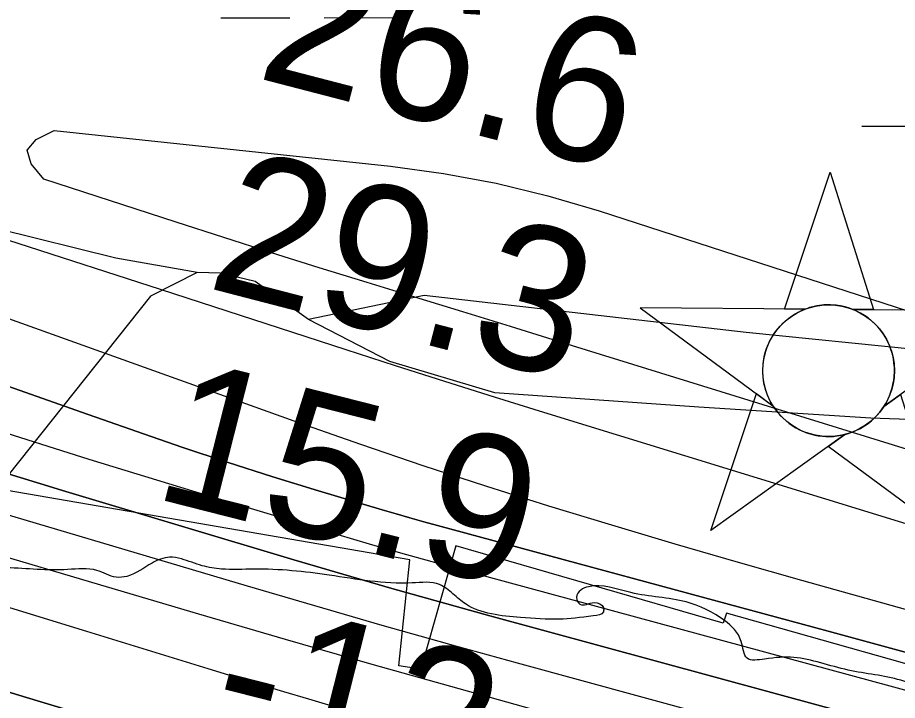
# Model space of a CAD drawing. Extents: x 3329297 to 3367176, y 649250 to 674653.
# Drawn here: x 3334195.7 to 3334603.9, y 671669.2 to 671985.9 of the extents above; entities that cross this region are included whole.
import ezdxf

# ---------------------------------------------------------------- set-up
doc = ezdxf.new("R2010")
doc.units = 0
for name, color, linetype in [('V-CHAN-NAID', 7, 'Continuous'), ('V-RIVR-EDGE', 7, 'Continuous'), ('V-RIVR-RANG', 7, 'Continuous'), ('V-RRAP-RVMT', 7, 'Continuous'), ('V-SITE-VEGE', 7, 'Continuous'), ('V-TOPO-DPTH', 7, 'Continuous'), ('V-TOPO-MAJR', 7, 'Continuous'), ('V-TOPO-MINR', 7, 'Continuous'), ('V-TOPO-WATR', 7, 'Continuous'), ('V-WETL-SWMP', 7, 'Continuous')]:
    doc.layers.add(name, color=color, linetype=linetype)

msp = doc.modelspace()

# ---------------------------------------------------------------- linework, layer by layer
at = {"layer": 'V-CHAN-NAID'}
for points in [[(3334561.05, 671850.66), (3334551.47, 671850.72), (3334572.59, 671914.21), (3334592.82, 671850.43), (3334583.23, 671850.5), (3334581.65, 671851.08), (3334579.56, 671851.7), (3334577.52, 671852.15), (3334575.48, 671852.46), (3334574.31, 671852.57), (3334572.78, 671852.65), (3334571.06, 671852.65), (3334569.69, 671852.58), (3334567.78, 671852.38), (3334566.42, 671852.16), (3334564.63, 671851.78), (3334563.1, 671851.36), (3334562.07, 671851.02)], [(3334561.05, 671850.66), (3334484.56, 671851.2), (3334546.13, 671805.8), (3334545.01, 671807.71), (3334544.2, 671809.34), (3334543.38, 671811.3), (3334542.68, 671813.36), (3334542.32, 671814.68), (3334541.96, 671816.31), (3334541.71, 671817.75), (3334541.52, 671819.35), (3334541.42, 671821.09), (3334541.4, 671822.67), (3334541.51, 671824.74), (3334541.69, 671826.36), (3334542.09, 671828.56), (3334542.57, 671830.49), (3334543.17, 671832.37), (3334543.83, 671834.05), (3334544.55, 671835.64), (3334545.37, 671837.17), (3334546.43, 671838.91), (3334547.46, 671840.38), (3334548.46, 671841.65), (3334549.46, 671842.8), (3334550.77, 671844.13), (3334551.82, 671845.1), (3334553.54, 671846.5), (3334554.75, 671847.37), (3334556.44, 671848.44), (3334558.17, 671849.38), (3334559.61, 671850.06)], [(3334583.23, 671850.5), (3334659.72, 671849.96), (3334597.52, 671805.43), (3334598.43, 671806.92), (3334599.41, 671808.77), (3334600.12, 671810.36), (3334600.86, 671812.31), (3334601.41, 671814.1), (3334601.8, 671815.73), (3334602.17, 671817.74), (3334602.35, 671819.32), (3334602.48, 671821.52), (3334602.45, 671823.59), (3334602.26, 671825.81), (3334601.99, 671827.56), (3334601.5, 671829.8), (3334600.86, 671831.94), (3334600.11, 671833.92), (3334599.46, 671835.36), (3334598.46, 671837.28), (3334597.39, 671839), (3334596.18, 671840.7), (3334594.92, 671842.24), (3334593.65, 671843.61), (3334592.01, 671845.14), (3334590.27, 671846.55), (3334588.59, 671847.73), (3334586.7, 671848.86), (3334585.23, 671849.62)], [(3334579.49, 671792.53), (3334517.28, 671748.01), (3334538.41, 671811.49), (3334546.13, 671805.8), (3334546.76, 671804.84), (3334548.15, 671802.98), (3334549.36, 671801.56), (3334550.82, 671800.06), (3334552.21, 671798.81), (3334553.67, 671797.65), (3334555.07, 671796.66), (3334556.75, 671795.63), (3334558.46, 671794.72), (3334560.25, 671793.91), (3334561.7, 671793.35), (3334563.33, 671792.82), (3334565.55, 671792.26), (3334567.08, 671791.97), (3334569.11, 671791.71), (3334570.65, 671791.61), (3334572.51, 671791.59), (3334574.2, 671791.66), (3334575.91, 671791.84), (3334577.81, 671792.15)], [(3334597.52, 671805.43), (3334605.31, 671811.02), (3334625.54, 671747.24), (3334571.69, 671786.95), (3334579.49, 671792.53), (3334581.15, 671793), (3334582.77, 671793.56), (3334584.92, 671794.48), (3334586.66, 671795.36), (3334588.52, 671796.48), (3334590.26, 671797.69), (3334591.81, 671798.93), (3334593.1, 671800.1), (3334594.49, 671801.52), (3334595.69, 671802.92), (3334596.81, 671804.4)]]:
    msp.add_lwpolyline(points, close=True, dxfattribs=at)
msp.add_circle((3334571.94, 671822.12), 30.54, dxfattribs=at)
at = {"layer": 'V-RIVR-EDGE'}
msp.add_spline([(3339166.35, 669632.45), (3339148.52, 669636.37), (3339138.83, 669636.78), (3339122.94, 669641.48), (3339105.12, 669646.95), (3339096.99, 669652.01), (3339093.12, 669656.29), (3339089.26, 669664.44), (3339086.56, 669669.1), (3339078.82, 669674.94), (3339053.64, 669688.18), (3339028.47, 669702.21), (3339020.72, 669706.49), (3339018, 669704.17), (3339012.57, 669704.57), (3339008.7, 669708.07), (3339008.32, 669710.4), (3339007.94, 669713.12), (3339007.56, 669715.06), (3338988.58, 669723.63), (3338974.64, 669732.59), (3338973.09, 669734.53), (3338972.71, 669738.02), (3338974.27, 669740.35), (3338974.28, 669743.84), (3338966.94, 669753.94), (3338965.01, 669758.6), (3338963.85, 669760.54), (3338956.49, 669764.43), (3338944.87, 669769.5), (3338928.21, 669778.08), (3338920.86, 669785.07), (3338906.56, 669803.34), (3338897.28, 669814.22), (3338888, 669824.71), (3338880.26, 669833.26), (3338874.07, 669838.71), (3338867.87, 669840.27), (3338862.06, 669843), (3338858.57, 669843.01), (3338858.58, 669844.95), (3338858.24, 669867.83), (3338860.58, 669870.93), (3338861.75, 669873.25), (3338861.76, 669876.35), (3338860.21, 669879.46), (3338854.02, 669882.58), (3338849.02, 669903.14), (3338843.63, 669917.51), (3338832.81, 669931.11), (3338822.75, 669940.83), (3338804.56, 669955.22), (3338800.68, 669956.78), (3338796.03, 669956.79), (3338788.66, 669955.26), (3338782.44, 669952.17), (3338775.47, 669955.68), (3338770.44, 669960.35), (3338765.41, 669965.01), (3338754.18, 669972.41), (3338742.57, 669981.36), (3338728.24, 669988.76), (3338714.68, 669995), (3338701.13, 670003.56), (3338693.4, 670012.11), (3338687.99, 670020.27), (3338682.59, 670033.47), (3338677.18, 670040.46), (3338665.17, 670046.31), (3338655.1, 670048.66), (3338655.48, 670045.95), (3338653.54, 670045.56), (3338643.46, 670046.36), (3338635.32, 670050.26), (3338633, 670052.98), (3338626.41, 670055.33), (3338615.17, 670057.29), (3338608.97, 670058.08), (3338601.61, 670062.76), (3338592.32, 670069.37), (3338582.25, 670071.72), (3338574.11, 670074.46), (3338568.3, 670078.74), (3338562.5, 670084.57), (3338561.34, 670087.67), (3338554.75, 670088.85), (3338551.26, 670089.25), (3338548.94, 670091.97), (3338544.31, 670098.58), (3338517.19, 670108.73), (3338513.32, 670111.84), (3338511.39, 670115.72), (3338497.82, 670118.86), (3338480, 670125.88), (3338471.48, 670130.17), (3338466.45, 670134.83), (3338451.73, 670140.3), (3338441.26, 670142.65), (3338438.16, 670142.27), (3338431.18, 670145.39), (3338420.34, 670150.07), (3338407.93, 670152.43), (3338393.21, 670156.73), (3338378.49, 670165.69), (3338345.2, 670189.43), (3338316.55, 670206.56), (3338280.93, 670231.47), (3338237.55, 670254.45), (3338210.45, 670270.81), (3338182.57, 670289.88), (3338148.9, 670317.5), (3338126.07, 670336.94), (3338116.01, 670348.22), (3338106.73, 670356.77), (3338093.56, 670363.78), (3338076.9, 670368.87), (3338057.53, 670376.28), (3338042.81, 670383.3), (3338026.54, 670392.65), (3338007.18, 670402.39), (3337994, 670405.52), (3337971.52, 670413.34), (3337948.66, 670420.76), (3337916.51, 670434.03), (3337912.65, 670440.63), (3337911.11, 670448.78), (3337908.8, 670453.82), (3337904.54, 670455.77), (3337890.98, 670459.68), (3337883.62, 670464.74), (3337879.36, 670466.69), (3337872.38, 670467.1), (3337862.68, 670467.12), (3337849.88, 670465.99), (3337839.8, 670463.69), (3337826.22, 670462.56), (3337810.72, 670465.7), (3337802.19, 670469.21), (3337788.25, 670478.16), (3337779.73, 670480.51), (3337774.3, 670481.69), (3337768.89, 670486.74), (3337764.63, 670490.63), (3337755.72, 670494.92), (3337749.13, 670496.88), (3337745.26, 670497.27), (3337740.6, 670495.35), (3337738.66, 670496.13), (3337735.18, 670499.24), (3337729.76, 670503.52), (3337724.73, 670508.18), (3337720.08, 670512.07), (3337706.13, 670514.43), (3337677.86, 670531.18), (3337643.77, 670545.22), (3337600.78, 670567.05), (3337560.1, 670585.37), (3337510.14, 670611.87), (3337463.28, 670636.42), (3337442.36, 670644.22), (3337416.78, 670652.43), (3337405.55, 670657.5), (3337401.68, 670661.39), (3337400.13, 670663.33), (3337395.49, 670665.67), (3337388.89, 670666.07), (3337376.88, 670670.76), (3337362.94, 670677.77), (3337340.87, 670690.62), (3337309.5, 670706.99), (3337291.29, 670714.79), (3337276.18, 670722.97), (3337252.56, 670736.99), (3337220.04, 670756.85), (3337154.99, 670798.5), (3337124.41, 670821.07), (3337111.24, 670827.31), (3337094.19, 670832.78), (3337075.97, 670836.7), (3337050.39, 670842.59), (3337028.69, 670849.62), (3337007.78, 670860.53), (3336991.89, 670867.94), (3336983.37, 670871.06), (3336969.03, 670873.42), (3336939.95, 670875.43), (3336901.97, 670884.45), (3336863.6, 670895.79), (3336821.37, 670910.63), (3336786.5, 670926.23), (3336740.02, 670949.61), (3336682.31, 670976.12), (3336635.44, 670997.18), (3336603.68, 671013.55), (3336585.47, 671022.51), (3336583.15, 671026.4), (3336580.06, 671031.06), (3336576.19, 671034.56), (3336549.46, 671045.09), (3336500.24, 671058.01), (3336451.41, 671070.16), (3336425.44, 671074.49), (3336399.85, 671076.49), (3336361.07, 671078.91), (3336337.43, 671082.85), (3336313.4, 671088.34), (3336290.92, 671094.6), (3336280.46, 671097.34), (3336275.41, 671097.35), (3336257.58, 671097.39), (3336194.82, 671123.92), (3336129.35, 671154.33), (3336078.61, 671179.66), (3336032.91, 671203.04), (3335979.46, 671230.32), (3335943.05, 671245.54), (3335907.79, 671259.2), (3335894.23, 671264.66), (3335887.64, 671265.45), (3335873.31, 671273.63), (3335871.38, 671277.13), (3335862.86, 671281.41), (3335831.09, 671293.51), (3335799.33, 671308.72), (3335763.7, 671327.42), (3335724.58, 671346.9), (3335714.51, 671351.97), (3335703.27, 671355.1), (3335699.01, 671358.21), (3335680.04, 671369.9), (3335645.95, 671385.49), (3335603.71, 671399.17), (3335573.09, 671406.61), (3335518.06, 671419.93), (3335470.4, 671436.73), (3335433.98, 671449.62), (3335405.32, 671465.97), (3335397.96, 671471.03), (3335385.94, 671471.06), (3335366.94, 671468.78), (3335345.98, 671463.02), (3335338.62, 671464.59), (3335338.62, 671467.3), (3335339.03, 671475.83), (3335337.87, 671478.94), (3335334.39, 671482.05), (3335319.67, 671486.74), (3335303, 671491.05), (3335280.12, 671488.39), (3335259.15, 671479.52), (3335245.56, 671472.19), (3335233.15, 671471.44), (3335223.85, 671474.18), (3335210.68, 671481.97), (3335198.67, 671485.88), (3335156.4, 671487.53), (3335124.61, 671488.39), (3335114.13, 671484.92), (3335094.71, 671474.11), (3335085.4, 671473.36), (3335075.32, 671475.71), (3335065.63, 671477.67), (3335064.86, 671478.45), (3335067.59, 671483.1), (3335066.81, 671484.65), (3335063.72, 671489.31), (3335039.71, 671501.39), (3335020.73, 671509.2), (3335003.28, 671511.95), (3334994.76, 671515.46), (3334990.89, 671517.03), (3334963, 671533.38), (3334933.18, 671549.36), (3334916.12, 671551.34), (3334894.42, 671557.6), (3334863.43, 671571.25), (3334847.95, 671581.75), (3334834.78, 671587.99), (3334809.21, 671598.53), (3334767.76, 671617.24), (3334744.9, 671627.77), (3334711.2, 671642.2), (3334691.44, 671649.23), (3334670.12, 671653.16), (3334647.65, 671659.81), (3334620.14, 671672.29), (3334605.42, 671678.53), (3334581, 671683.24), (3334555.81, 671689.12), (3334542.23, 671688.38), (3334534.09, 671688.79), (3334531.39, 671696.55), (3334523.66, 671706.27), (3334505.85, 671714.84), (3334480.26, 671719.17), (3334460.49, 671721.93), (3334457, 671720.39), (3334455.05, 671716.91), (3334456.59, 671713.8), (3334463.19, 671714.56), (3334467.45, 671712.22), (3334467.44, 671710.28), (3334462.78, 671708.35), (3334446.88, 671706.84), (3334429.04, 671707.66), (3334403.46, 671713.93), (3334397.66, 671718.6), (3334391.46, 671722.88), (3334378.67, 671723.69), (3334340.28, 671727.27), (3334305.39, 671730.07), (3334290.26, 671730.11), (3334281.35, 671731.68), (3334271.66, 671734.81), (3334266.23, 671735.6), (3334258.08, 671732.9), (3334246.43, 671726.73), (3334241.39, 671726.35), (3334232.48, 671729.48), (3334218.91, 671729.9), (3334190.6, 671730.74), (3334178.97, 671731.94), (3334163.47, 671737.4), (3334156.1, 671736.65), (3334151.44, 671732.39), (3334148.33, 671732.4), (3334142.53, 671735.91), (3334132.83, 671736.32), (3334110.73, 671737.53), (3334106.86, 671739.48), (3334099.89, 671744.15), (3334081.28, 671748.08), (3334072.75, 671747.71), (3334041.74, 671753.61), (3334018.09, 671757.54), (3334010.35, 671760.28), (3333999.89, 671767.67), (3333992.15, 671771.95), (3333987.1, 671771.19), (3333984.38, 671768.48), (3333980.12, 671768.49), (3333976.64, 671772.77), (3333969.66, 671775.11), (3333958.81, 671778.24), (3333949.91, 671783.31), (3333945.64, 671782.93), (3333941.37, 671782.16), (3333931.3, 671788.01), (3333925.87, 671788.02), (3333915.4, 671788.82), (3333900.29, 671791.57), (3333878.2, 671798.61), (3333856.9, 671811.07), (3333845.68, 671822.73), (3333832.9, 671828.97), (3333818.18, 671834.82), (3333817.41, 671837.15), (3333813.53, 671837.55), (3333800.36, 671841.85), (3333795.71, 671844.96), (3333793.79, 671851.56), (3333792.24, 671854.28), (3333782.95, 671858.18), (3333767.85, 671869.46), (3333755.47, 671879.57), (3333746.17, 671884.64), (3333742.68, 671886.2), (3333733.76, 671885.83), (3333720.97, 671886.64), (3333714.38, 671889.76), (3333707.8, 671895.2), (3333701.62, 671902.59), (3333696.98, 671908.42), (3333690.4, 671913.09), (3333677.23, 671920.49), (3333664.47, 671934.87), (3333650.92, 671945.76), (3333635.04, 671952), (3333625.75, 671959.78), (3333617.63, 671968.72), (3333606.39, 671969.91), (3333600.97, 671974.19), (3333597.87, 671978.08), (3333590.14, 671988.96), (3333572.36, 672009.16), (3333553.4, 672029.38), (3333532.11, 672045.72), (3333511.21, 672062.06), (3333486.44, 672080.35), (3333466.3, 672090.87), (3333451.59, 672102.92), (3333445.79, 672109.53), (3333446.58, 672114.96), (3333429.16, 672126.25), (3333421.43, 672137.9), (3333420.68, 672148.76), (3333415.26, 672151.1), (3333404.71, 672151.61)], degree=3, dxfattribs=at)
at = {"layer": 'V-RRAP-RVMT'}
for p, q in [((3334377.61, 671734.32), (3334020.71, 671795.74)), ((3334399.01, 671740.91), (3334382.82, 671683.75)), ((3334523.04, 671705), (3334399.01, 671740.91)), ((3334372.62, 671685.24), (3334377.61, 671734.32)), ((3334524.54, 671709.69), (3334523.04, 671705)), ((3334649.3, 671674.34), (3334524.54, 671709.69)), ((3334382.82, 671683.75), (3334372.62, 671685.24))]:
    msp.add_line(p, q, dxfattribs=at)
at = {"layer": 'V-SITE-VEGE'}
for p, q in [((3334241.23, 671874.25), (3334120.2, 671904.3)), ((3334278.98, 671867.68), (3334241.23, 671874.25)), ((3334289.78, 671867.35), (3334278.98, 671867.68)), ((3334305.83, 671863.54), (3334289.78, 671867.35)), ((3334330.65, 671845.81), (3334305.83, 671863.54)), ((3334368.39, 671826.33), (3334330.65, 671845.81)), ((3334417.14, 671811.91), (3334368.39, 671826.33)), ((3334511.78, 671805.25), (3334417.14, 671811.91)), ((3334591.58, 671800.02), (3334511.78, 671805.25)), ((3334640.04, 671798.53), (3334591.58, 671800.02))]:
    msp.add_line(p, q, dxfattribs=at)
at = {"layer": 'V-TOPO-DPTH'}
for points in [[(3333404.6, 672054.8), (3333561.52, 671987.15), (3333563.56, 671986.26), (3333567.63, 671984.46), (3333569.66, 671983.55), (3333573.73, 671981.75), (3333575.77, 671980.88), (3333577.82, 671980.01), (3333585.14, 671976.98), (3333587.16, 671976.17), (3333591.23, 671974.63), (3333593.28, 671973.9), (3333917.87, 671862.41), (3333992.59, 671837.25), (3334067.5, 671812.69), (3334142.71, 671789.05), (3334218.11, 671766.01), (3334323.9, 671734.38), (3334346.58, 671727.7), (3334369.28, 671721.12), (3334392.03, 671714.72), (3334414.81, 671708.42), (3335247.62, 671481.74)], [(3334622.21, 671613.06), (3334556.73, 671631.3), (3334491.21, 671649.43), (3334440.88, 671663.28), (3334400.54, 671674.51), (3334360.24, 671685.89), (3334320, 671697.5), (3334279.81, 671709.26), (3333932.79, 671811.89), (3333873.35, 671829.94), (3333814.09, 671848.56), (3333755.11, 671868.03), (3333696.31, 671888.07), (3333627.87, 671911.95), (3333603.53, 671920.75), (3333579.34, 671929.91), (3333555.36, 671939.61), (3333531.52, 671949.68), (3333451.62, 671984.48), (3333429.92, 671994.02), (3333408.25, 672003.65), (3333404.68, 672005.28), (3333404.6, 672054.8)], [(3335247.62, 671481.74), (3334414.81, 671708.42), (3334392.03, 671714.72), (3334369.28, 671721.12), (3334346.58, 671727.7), (3334323.9, 671734.38), (3334218.11, 671766.01), (3334142.71, 671789.05), (3334067.5, 671812.69), (3333992.59, 671837.25), (3333917.87, 671862.41), (3333593.28, 671973.9), (3333591.23, 671974.63), (3333587.16, 671976.17), (3333585.14, 671976.98), (3333577.82, 671980.01), (3333575.77, 671980.88), (3333573.73, 671981.75), (3333569.66, 671983.55), (3333567.63, 671984.46), (3333563.56, 671986.26), (3333561.52, 671987.15), (3333404.6, 672054.8)], [(3334622.21, 671613.06), (3334556.73, 671631.3), (3334491.21, 671649.43), (3334440.88, 671663.28), (3334400.54, 671674.51), (3334360.24, 671685.89), (3334320, 671697.5), (3334279.81, 671709.26), (3333932.79, 671811.89), (3333873.35, 671829.94), (3333814.09, 671848.56), (3333755.11, 671868.03), (3333696.31, 671888.07), (3333627.87, 671911.95), (3333603.53, 671920.75), (3333579.34, 671929.91), (3333555.36, 671939.61), (3333531.52, 671949.68), (3333451.62, 671984.48), (3333429.92, 671994.02), (3333408.25, 672003.65), (3333404.68, 672005.28), (3333404.76, 671949.99)], [(3333831.69, 671944.78), (3333889.43, 671924.11), (3333947.12, 671903.28), (3334090.67, 671851.11), (3334124.3, 671838.95), (3334157.94, 671826.85), (3334191.63, 671814.85), (3334225.33, 671802.92), (3334251, 671793.87), (3334271.94, 671786.66), (3334292.94, 671779.65), (3334314.04, 671772.94), (3334335.21, 671766.43), (3334364.87, 671757.55), (3334371.26, 671755.66), (3334377.66, 671753.81), (3334384.08, 671752.01), (3334390.5, 671750.25), (3334507.02, 671718.8), (3334571.7, 671701.28), (3334636.35, 671683.68)], [(3333573.65, 671873.15), (3333926.01, 671756.81), (3333995.55, 671734.17), (3334065.2, 671711.91), (3334135.04, 671690.23), (3334204.99, 671668.93), (3334302.69, 671639.61), (3334323.94, 671633.47), (3334345.27, 671627.6), (3334366.72, 671622.17), (3334388.23, 671617.01), (3334612.96, 671565.53)], [(3334612.96, 671565.53), (3334388.23, 671617.01), (3334366.72, 671622.17), (3334345.27, 671627.6), (3334323.94, 671633.47), (3334302.69, 671639.61), (3334204.99, 671668.93), (3334135.04, 671690.23), (3334065.2, 671711.91), (3333995.55, 671734.17), (3333926.01, 671756.81), (3333573.65, 671873.15)]]:
    msp.add_lwpolyline(points, dxfattribs=at)
at = {"layer": 'V-TOPO-MAJR'}
msp.add_lwpolyline([(3335288.2, 671575.28), (3334446.57, 671835.68), (3334424.38, 671842.54), (3334402.19, 671849.38), (3334379.99, 671856.21), (3334357.79, 671863.03), (3334335.6, 671869.89), (3334313.44, 671876.82), (3334291.31, 671883.87), (3334269.2, 671890.99), (3334207.86, 671910.9), (3334201.95, 671918.05), (3334200.1, 671924.34), (3334204.35, 671929.33), (3334212.67, 671933.46), (3334368.71, 671916.91), (3334393.28, 671913.53), (3334417.64, 671909.13), (3334441.67, 671903.22), (3334465.48, 671896.3), (3334643.39, 671838.51)], dxfattribs=at)
at = {"layer": 'V-TOPO-MINR'}
for points in [[(3334768.85, 671701.61), (3334439.84, 671802.75), (3334416.86, 671809.88), (3334393.91, 671817.08), (3334370.99, 671824.39), (3334348.1, 671831.78), (3334261.94, 671859.81), (3334195.94, 671881.13), (3334129.88, 671902.25), (3334063.73, 671923.09), (3333997.52, 671943.74), (3333621.31, 672060.14), (3333614.89, 672062.18), (3333608.49, 672064.28), (3333602.11, 672066.47), (3333595.76, 672068.73), (3333560.86, 672081.43), (3333555.55, 672083.51), (3333550.33, 672085.76), (3333545.22, 672088.26), (3333540.19, 672090.93), (3333535.45, 672094), (3333531.01, 672097.42), (3333404.43, 672172.11)], [(3334622.21, 671613.06), (3334556.73, 671631.3), (3334491.21, 671649.43), (3334440.88, 671663.28), (3334400.54, 671674.51), (3334360.24, 671685.89), (3334320, 671697.5), (3334279.81, 671709.26), (3333932.79, 671811.89), (3333873.35, 671829.94), (3333814.09, 671848.56), (3333755.11, 671868.03), (3333696.31, 671888.07), (3333627.87, 671911.95), (3333603.53, 671920.75), (3333579.34, 671929.91), (3333555.36, 671939.61), (3333531.52, 671949.68), (3333451.62, 671984.48), (3333429.92, 671994.02), (3333408.25, 672003.65), (3333404.68, 672005.28)], [(3335259.61, 671528.93), (3334559.51, 671724.79), (3334530.09, 671733.14), (3334500.72, 671741.65), (3334471.41, 671750.39), (3334442.15, 671759.29), (3334412.98, 671768.49), (3334383.91, 671777.96), (3334354.96, 671787.81), (3334326.1, 671797.93), (3334150.42, 671860.81), (3334059.84, 671892.86), (3333969.1, 671924.45), (3333878.13, 671955.36), (3333787, 671985.81)], [(3334636.35, 671683.68), (3334571.7, 671701.28), (3334507.02, 671718.8), (3334390.5, 671750.25), (3334384.08, 671752.01), (3334377.66, 671753.81), (3334371.26, 671755.66), (3334364.87, 671757.55), (3334335.21, 671766.43), (3334314.04, 671772.94), (3334292.94, 671779.65), (3334271.94, 671786.66), (3334251, 671793.87), (3334225.33, 671802.92), (3334191.63, 671814.85), (3334157.94, 671826.85), (3334124.3, 671838.95), (3334090.67, 671851.11), (3333947.12, 671903.28), (3333889.43, 671924.11), (3333831.69, 671944.78)], [(3334812.45, 671618.3), (3334402.65, 671729.38), (3334388.05, 671733.4), (3334373.48, 671737.49), (3334358.94, 671741.7), (3334344.42, 671745.99), (3334277.01, 671766.18), (3334228.91, 671780.93), (3334180.94, 671796.1), (3334133.17, 671811.88), (3334085.53, 671828.08), (3333932.34, 671881.3), (3333893.17, 671894.96), (3333854.02, 671908.68), (3333814.91, 671922.51)], [(3334775.68, 671591.32), (3334427.53, 671686.46), (3334396.18, 671695.14), (3334364.87, 671703.96), (3334333.62, 671712.98), (3334302.41, 671722.14), (3334126.23, 671774.48), (3334035.24, 671802.17), (3333944.5, 671830.65), (3333854.15, 671860.34), (3333764.06, 671890.83)], [(3334612.96, 671565.53), (3334388.23, 671617.01), (3334366.72, 671622.17), (3334345.27, 671627.6), (3334323.94, 671633.47), (3334302.69, 671639.61), (3334204.99, 671668.93), (3334135.04, 671690.23), (3334065.2, 671711.91), (3333995.55, 671734.17), (3333926.01, 671756.81), (3333573.65, 671873.15)], [(3335239.59, 671421.1), (3334519.31, 671619.54), (3334491.88, 671627.01), (3334464.42, 671634.38), (3334436.92, 671641.59), (3334409.39, 671648.69), (3334361.32, 671660.95), (3334357.81, 671661.87), (3334354.3, 671662.81), (3334350.81, 671663.79), (3334347.33, 671664.81), (3334330.86, 671669.7), (3334319.15, 671673.19), (3334307.45, 671676.71), (3334295.77, 671680.27), (3334284.09, 671683.85), (3334227.82, 671701.21), (3334188, 671713.43), (3334148.15, 671725.57), (3334108.27, 671737.6), (3334068.36, 671749.55), (3333725.55, 671851.63)]]:
    msp.add_lwpolyline(points, dxfattribs=at)
at = {"layer": 'V-TOPO-WATR'}
msp.add_lwpolyline([(3335247.62, 671481.74), (3334414.81, 671708.42), (3334392.03, 671714.72), (3334369.28, 671721.12), (3334346.58, 671727.7), (3334323.9, 671734.38), (3334218.11, 671766.01), (3334142.71, 671789.05), (3334067.5, 671812.69), (3333992.59, 671837.25), (3333917.87, 671862.41), (3333593.28, 671973.9), (3333591.23, 671974.63), (3333587.16, 671976.17), (3333585.14, 671976.98), (3333577.82, 671980.01), (3333575.77, 671980.88), (3333573.73, 671981.75), (3333569.66, 671983.55), (3333567.63, 671984.46), (3333563.56, 671986.26), (3333561.52, 671987.15), (3333404.6, 672054.8)], dxfattribs=at)
at = {"layer": 'V-WETL-SWMP'}
for p, q in [((3334289.99, 671985.7), (3334321.99, 671985.77)), ((3334337.99, 671985.8), (3334369.99, 671985.86)), ((3334587.4, 671935.52), (3334687.4, 671935.71)), ((3334278.98, 671867.68), (3334257.4, 671856.73)), ((3334289.78, 671867.36), (3334278.98, 671867.68)), ((3334305.83, 671863.54), (3334289.78, 671867.36)), ((3334330.65, 671845.81), (3334305.83, 671863.54)), ((3334257.4, 671856.73), (3334191.28, 671773.7)), ((3334384.29, 671856.91), (3334330.65, 671845.81)), ((3334533.74, 671839.8), (3334384.29, 671856.91)), ((3334633.26, 671829.84), (3334533.74, 671839.8))]:
    msp.add_line(p, q, dxfattribs=at)

# ---------------------------------------------------------------- texts
at = {"layer": 'V-RIVR-RANG'}
for s, rotation, p in [('26.6', 345.4583, (3334305.57, 671958.19)), ('29.3', 345.4583, (3334282.5, 671860.87)), ('15.9', 345.7466, (3334257.4, 671763.45)), ('-12', 345.7466, (3334282.64, 671653.86))]:
    msp.add_text(s, height=67, rotation=rotation, dxfattribs=at).set_placement(p)

doc.saveas('drawing.dxf')
